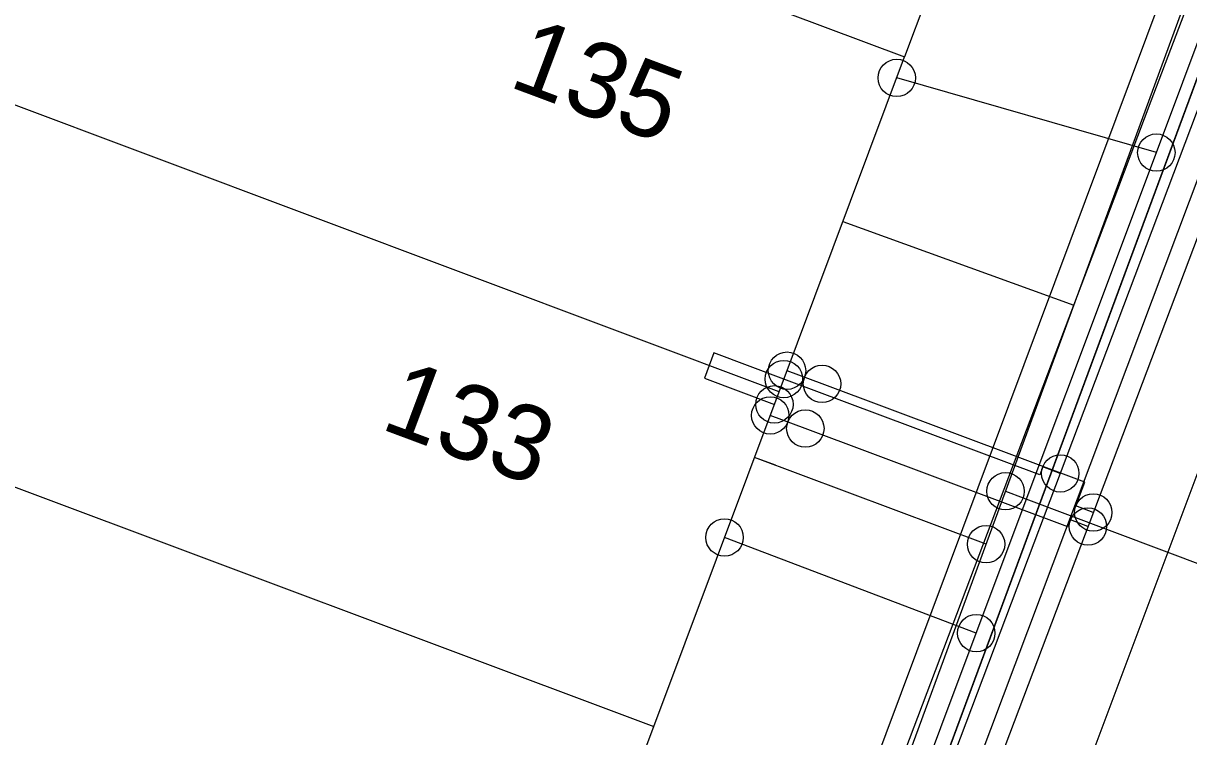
# Model space of a CAD drawing. Extents: x 192672 to 192910, y 446344 to 446512.
# Drawn here: x 192741.13 to 192756.71, y 446445.79 to 446455.32 of the extents above; entities that cross this region are included whole.
import ezdxf

# ---------------------------------------------------------------- set-up
doc = ezdxf.new("R2010")
doc.units = 0
for name, color, linetype in [('B-OI-KL-()_MANTELBUIS_WATER-G', 7, 'Continuous'), ('B-OI-KL-()_PUNTVANLEVERING_WATER-S', 7, 'Continuous'), ('B-OI-KL-BUISLEIDING_OLIEGASCHEMICALIEN_GASLAGEDRUK-G', 7, 'Continuous'), ('B-OI-KL-DATA-G', 7, 'Continuous'), ('B-OI-KL-DATA_GTWP-S', 7, 'Continuous'), ('B-OI-KL-DATA_KABELBED-G', 7, 'Continuous'), ('B-OI-KL-DATA_MOF-S', 7, 'Continuous'), ('B-OI-KL-ET_LS-G', 7, 'Continuous'), ('B-OI-KL-ET_LS_DELIVERYPOINT-S', 7, 'Continuous'), ('B-OI-KL-ET_LS_MOF-S', 7, 'Continuous'), ('B-OI-KL-GAS_LD_AFTAKZADEL-S', 7, 'Continuous'), ('B-OI-KL-GAS_LD_DELIVERYPOINT-S', 7, 'Continuous'), ('B-OI-KL-GAS_LD_OVERGANGSSTUK-S', 7, 'Continuous'), ('B-OI-KL-WATER-G', 7, 'Continuous'), ('Default', 7, 'Continuous'), ('huisnummerreeks BGT', 7, 'Continuous'), ('kant open verharding', 7, 'Continuous'), ('kant verharding', 7, 'Continuous'), ('pand op maaiveld vlak', 7, 'Continuous')]:
    doc.layers.add(name, color=color, linetype=linetype)

# ---------------------------------------------------------------- blocks, each defined once
blk = doc.blocks.new('B-OI-KL-GAS_LD_AFTAKZADEL-S')
at = {"layer": 'Default'}
blk.add_circle((0, 0), 0.25, dxfattribs=at)
blk = doc.blocks.new('B-OI-KL-GAS_LD_DELIVERYPOINT-S')
at = {"layer": 'Default'}
blk.add_circle((0, 0), 0.25, dxfattribs=at)
blk = doc.blocks.new('B-OI-KL-GAS_LD_OVERGANGSSTUK-S')
at = {"layer": 'Default'}
blk.add_circle((0, 0), 0.25, dxfattribs=at)
blk = doc.blocks.new('B-OI-KL-ET_LS_DELIVERYPOINT-S')
at = {"layer": 'Default'}
blk.add_circle((0, 0), 0.25, dxfattribs=at)
blk = doc.blocks.new('B-OI-KL-ET_LS_MOF-S')
at = {"layer": 'Default'}
blk.add_circle((0, 0), 0.25, dxfattribs=at)
blk = doc.blocks.new('B-OI-KL-()_PUNTVANLEVERING_WATER-S')
at = {"layer": 'Default'}
blk.add_circle((0, 0), 0.25, dxfattribs=at)
blk = doc.blocks.new('B-OI-KL-DATA_GTWP-S')
at = {"layer": 'Default'}
blk.add_circle((0, 0), 0.25, dxfattribs=at)
blk = doc.blocks.new('B-OI-KL-DATA_MOF-S')
at = {"layer": 'Default'}
blk.add_circle((0, 0), 0.25, dxfattribs=at)

msp = doc.modelspace()

# ---------------------------------------------------------------- linework, layer by layer
at = {"layer": 'B-OI-KL-()_MANTELBUIS_WATER-G'}
msp.add_lwpolyline([(192751.185, 446449.416), (192750.904, 446449.521)], dxfattribs=at)
at = {"layer": 'B-OI-KL-BUISLEIDING_OLIEGASCHEMICALIEN_GASLAGEDRUK-G'}
for points in [[(192770.261, 446499.113), (192771.393, 446496.803), (192772.556, 446494.554), (192770.877, 446489.886), (192758.67, 446457.345), (192745.084, 446421.436), (192742.217, 446413.618)], [(192751.806, 446450.505), (192751.338, 446450.681)], [(192755.432, 446448.786), (192755.198, 446448.874), (192755.318, 446449.189), (192751.806, 446450.505)], [(192751.583, 446449.908), (192751.114, 446450.083)], [(192755.361, 446448.598), (192755.128, 446448.687), (192755.092, 446448.593), (192751.583, 446449.908)]]:
    msp.add_lwpolyline(points, dxfattribs=at)
at = {"layer": 'B-OI-KL-DATA-G'}
for points in [[(192745.236, 446436.264), (192745.276, 446436.371), (192749.491, 446434.791), (192749.794, 446435.599), (192768.74, 446486.807), (192770.369, 446486.306), (192778.924, 446483.081), (192784.343, 446497.176), (192794.941, 446502.078), (192811.396, 446509.756)], [(192757.844, 446425.655), (192756.715, 446426.08), (192759.12, 446432.478), (192750.822, 446435.215), (192749.794, 446435.599), (192768.74, 446486.807), (192770.369, 446486.306), (192778.924, 446483.081), (192784.343, 446497.176), (192794.941, 446502.078), (192811.396, 446509.756)], [(192757.844, 446425.655), (192756.715, 446426.08), (192759.12, 446432.478), (192750.822, 446435.215), (192749.794, 446435.599), (192768.74, 446486.807), (192770.369, 446486.306), (192778.924, 446483.081), (192784.343, 446497.176), (192794.941, 446502.078), (192811.396, 446509.756)], [(192757.844, 446425.655), (192756.715, 446426.08), (192759.12, 446432.478), (192750.822, 446435.215), (192749.794, 446435.599), (192768.74, 446486.807), (192770.369, 446486.306), (192778.924, 446483.081), (192784.343, 446497.176), (192794.941, 446502.078), (192811.396, 446509.756)], [(192757.844, 446425.655), (192756.715, 446426.08), (192759.12, 446432.478), (192750.822, 446435.215), (192749.794, 446435.599), (192768.74, 446486.807), (192770.369, 446486.306), (192778.924, 446483.081), (192784.343, 446497.176), (192794.941, 446502.078), (192811.396, 446509.756)], [(192757.844, 446425.655), (192756.715, 446426.08), (192759.12, 446432.478), (192750.822, 446435.215), (192749.794, 446435.599), (192768.74, 446486.807), (192770.369, 446486.306), (192778.924, 446483.081), (192784.343, 446497.176), (192794.941, 446502.078), (192811.396, 446509.756)], [(192757.844, 446425.655), (192756.715, 446426.08), (192759.12, 446432.478), (192750.822, 446435.215), (192749.794, 446435.599), (192768.74, 446486.807), (192770.369, 446486.306), (192778.924, 446483.081), (192784.343, 446497.176), (192794.941, 446502.078), (192811.396, 446509.756)], [(192757.844, 446425.655), (192756.715, 446426.08), (192759.12, 446432.478), (192750.822, 446435.215), (192749.794, 446435.599), (192768.74, 446486.807), (192770.369, 446486.306), (192778.924, 446483.081), (192784.343, 446497.176), (192794.941, 446502.078), (192811.396, 446509.756)], [(192768.74, 446486.807), (192749.794, 446435.599), (192742.072, 446415.039), (192739.06, 446406.841), (192720.2, 446413.77), (192719.012, 446414.118), (192696.077, 446422.823), (192683.193, 446427.673), (192678.122, 446429.261), (192675.743, 446430.156)], [(192768.74, 446486.807), (192749.794, 446435.599), (192742.072, 446415.039), (192739.06, 446406.841), (192738.917, 446406.249), (192738.75, 446405.758), (192738.438, 446405.088), (192738.002, 446404.406), (192737.543, 446403.858), (192737.067, 446403.408), (192736.56, 446403.025), (192736.06, 446402.723), (192733.684, 446396.245), (192734.518, 446394.712), (192730.316, 446383.423), (192727.316, 446375.697), (192722.899, 446364.033), (192722.458, 446362.715), (192718.077, 446351.086), (192716.68, 446347.404), (192715.968, 446345.556)], [(192768.74, 446486.807), (192749.794, 446435.599), (192742.072, 446415.039), (192739.06, 446406.841), (192738.917, 446406.249), (192738.75, 446405.758), (192738.438, 446405.088), (192738.002, 446404.406), (192737.543, 446403.858), (192737.067, 446403.408), (192736.56, 446403.025), (192736.06, 446402.723), (192733.684, 446396.245), (192734.518, 446394.712), (192730.316, 446383.423), (192727.316, 446375.697), (192722.899, 446364.033), (192722.458, 446362.715), (192718.077, 446351.086), (192716.68, 446347.404), (192715.968, 446345.556)], [(192768.74, 446486.807), (192749.794, 446435.599), (192742.072, 446415.039), (192739.06, 446406.841), (192738.917, 446406.249), (192738.75, 446405.758), (192738.438, 446405.088), (192738.002, 446404.406), (192737.543, 446403.858), (192737.067, 446403.408), (192736.56, 446403.025), (192736.06, 446402.723), (192733.684, 446396.245), (192734.518, 446394.712), (192730.316, 446383.423), (192727.316, 446375.697), (192722.899, 446364.033), (192722.458, 446362.715), (192718.077, 446351.086), (192716.68, 446347.404), (192715.968, 446345.556)], [(192768.74, 446486.807), (192749.794, 446435.599), (192742.072, 446415.039), (192739.06, 446406.841), (192738.917, 446406.249), (192738.75, 446405.758), (192738.438, 446405.088), (192738.002, 446404.406), (192737.543, 446403.858), (192737.067, 446403.408), (192736.56, 446403.025), (192736.06, 446402.723), (192733.684, 446396.245), (192734.518, 446394.712), (192730.316, 446383.423), (192727.316, 446375.697), (192722.899, 446364.033), (192722.458, 446362.715), (192718.077, 446351.086), (192716.68, 446347.404), (192715.968, 446345.556)], [(192768.74, 446486.807), (192749.794, 446435.599), (192742.072, 446415.039), (192739.06, 446406.841), (192738.917, 446406.249), (192738.75, 446405.758), (192738.438, 446405.088), (192738.002, 446404.406), (192737.543, 446403.858), (192737.067, 446403.408), (192736.56, 446403.025), (192736.06, 446402.723), (192733.684, 446396.245), (192734.518, 446394.712), (192730.316, 446383.423), (192727.316, 446375.697), (192722.899, 446364.033), (192722.458, 446362.715), (192718.077, 446351.086), (192716.68, 446347.404), (192715.968, 446345.556)], [(192768.74, 446486.807), (192749.794, 446435.599), (192742.072, 446415.039), (192739.06, 446406.841), (192738.917, 446406.249), (192738.75, 446405.758), (192738.438, 446405.088), (192738.002, 446404.406), (192737.543, 446403.858), (192737.067, 446403.408), (192736.56, 446403.025), (192736.06, 446402.723), (192733.684, 446396.245), (192734.518, 446394.712), (192730.316, 446383.423), (192727.316, 446375.697), (192722.899, 446364.033), (192722.458, 446362.715), (192718.077, 446351.086), (192716.68, 446347.404), (192715.968, 446345.556)], [(192768.74, 446486.807), (192749.794, 446435.599), (192742.072, 446415.039), (192739.06, 446406.841), (192738.917, 446406.249), (192738.75, 446405.758), (192738.438, 446405.088), (192738.002, 446404.406), (192737.543, 446403.858), (192737.067, 446403.408), (192736.56, 446403.025), (192736.06, 446402.723), (192733.684, 446396.245), (192734.518, 446394.712), (192730.316, 446383.423), (192727.316, 446375.697), (192722.899, 446364.033), (192722.458, 446362.715), (192718.077, 446351.086), (192716.68, 446347.404), (192715.968, 446345.556)], [(192768.74, 446486.807), (192749.794, 446435.599), (192742.072, 446415.039), (192739.06, 446406.841), (192738.917, 446406.249), (192738.75, 446405.758), (192738.438, 446405.088), (192738.002, 446404.406), (192737.543, 446403.858), (192737.067, 446403.408), (192736.56, 446403.025), (192736.06, 446402.723), (192733.684, 446396.245), (192734.518, 446394.712), (192730.316, 446383.423), (192727.316, 446375.697), (192722.899, 446364.033), (192722.458, 446362.715), (192718.077, 446351.086), (192716.68, 446347.404), (192715.968, 446345.556)], [(192768.74, 446486.807), (192749.794, 446435.599), (192742.072, 446415.039), (192739.06, 446406.841), (192738.917, 446406.249), (192738.75, 446405.758), (192738.438, 446405.088), (192738.002, 446404.406), (192737.543, 446403.858), (192737.067, 446403.408), (192736.56, 446403.025), (192736.06, 446402.723), (192733.684, 446396.245), (192734.518, 446394.712), (192730.316, 446383.423), (192727.316, 446375.697), (192722.899, 446364.033), (192722.458, 446362.715), (192718.077, 446351.086), (192716.68, 446347.404), (192715.968, 446345.556)], [(192768.74, 446486.807), (192749.794, 446435.599), (192742.072, 446415.039), (192739.06, 446406.841), (192738.917, 446406.249), (192738.75, 446405.758), (192738.438, 446405.088), (192738.002, 446404.406), (192737.543, 446403.858), (192737.067, 446403.408), (192736.56, 446403.025), (192736.06, 446402.723), (192733.684, 446396.245), (192734.518, 446394.712), (192730.316, 446383.423), (192727.316, 446375.697), (192722.899, 446364.033), (192722.458, 446362.715), (192718.077, 446351.086), (192716.68, 446347.404), (192715.968, 446345.556)], [(192768.74, 446486.807), (192749.794, 446435.599), (192742.072, 446415.039), (192739.06, 446406.841), (192738.917, 446406.249), (192738.75, 446405.758), (192738.438, 446405.088), (192738.002, 446404.406), (192737.543, 446403.858), (192737.067, 446403.408), (192736.56, 446403.025), (192736.06, 446402.723), (192733.684, 446396.245), (192734.518, 446394.712), (192730.316, 446383.423), (192727.316, 446375.697), (192722.899, 446364.033), (192722.458, 446362.715), (192718.077, 446351.086), (192716.68, 446347.404), (192715.968, 446345.556)], [(192768.74, 446486.807), (192749.794, 446435.599), (192742.072, 446415.039), (192739.06, 446406.841), (192738.917, 446406.249), (192738.75, 446405.758), (192738.438, 446405.088), (192738.002, 446404.406), (192737.543, 446403.858), (192737.067, 446403.408), (192736.56, 446403.025), (192736.06, 446402.723), (192733.684, 446396.245), (192734.518, 446394.712), (192730.316, 446383.423), (192727.316, 446375.697), (192722.899, 446364.033), (192722.458, 446362.715), (192718.077, 446351.086), (192716.68, 446347.404), (192715.968, 446345.556)], [(192768.74, 446486.807), (192749.794, 446435.599), (192742.072, 446415.039), (192739.06, 446406.841), (192738.917, 446406.249), (192738.75, 446405.758), (192738.438, 446405.088), (192738.002, 446404.406), (192737.543, 446403.858), (192737.067, 446403.408), (192736.56, 446403.025), (192736.06, 446402.723), (192733.684, 446396.245), (192734.518, 446394.712), (192730.316, 446383.423), (192727.316, 446375.697), (192722.899, 446364.033), (192722.458, 446362.715), (192718.077, 446351.086), (192716.68, 446347.404), (192715.968, 446345.556)], [(192768.74, 446486.807), (192749.794, 446435.599), (192742.072, 446415.039), (192739.06, 446406.841), (192738.917, 446406.249), (192738.75, 446405.758), (192738.438, 446405.088), (192738.002, 446404.406), (192737.543, 446403.858), (192737.067, 446403.408), (192736.56, 446403.025), (192736.06, 446402.723), (192733.684, 446396.245), (192734.518, 446394.712), (192730.316, 446383.423), (192727.316, 446375.697), (192722.899, 446364.033), (192722.458, 446362.715), (192718.077, 446351.086), (192716.68, 446347.404), (192715.968, 446345.556)], [(192768.74, 446486.807), (192749.794, 446435.599), (192742.072, 446415.039), (192739.06, 446406.841), (192738.917, 446406.249), (192738.75, 446405.758), (192738.438, 446405.088), (192738.002, 446404.406), (192737.543, 446403.858), (192737.067, 446403.408), (192736.56, 446403.025), (192736.06, 446402.723), (192733.684, 446396.245), (192734.518, 446394.712), (192730.316, 446383.423), (192727.316, 446375.697), (192722.899, 446364.033), (192722.458, 446362.715), (192718.077, 446351.086), (192716.68, 446347.404), (192715.968, 446345.556)], [(192733.785, 446392.743), (192734.518, 446394.712), (192733.684, 446396.245), (192736.06, 446402.723), (192736.56, 446403.025), (192737.067, 446403.408), (192737.543, 446403.858), (192738.002, 446404.406), (192738.438, 446405.088), (192738.75, 446405.758), (192738.917, 446406.249), (192739.06, 446406.841), (192742.072, 446415.039), (192749.794, 446435.599), (192768.74, 446486.807)], [(192768.74, 446486.807), (192749.794, 446435.599), (192749.491, 446434.791), (192745.276, 446436.371), (192745.236, 446436.264)], [(192757.844, 446425.655), (192756.715, 446426.08), (192759.12, 446432.478), (192750.822, 446435.215), (192749.794, 446435.599), (192768.74, 446486.807)], [(192745.236, 446436.264), (192745.276, 446436.371), (192749.491, 446434.791), (192749.794, 446435.599), (192760.694, 446465.06)], [(192756.206, 446454.286), (192759.02, 446461.686)], [(192745.236, 446436.264), (192745.276, 446436.371), (192749.491, 446434.791), (192749.794, 446435.599), (192759.161, 446460.917)], [(192745.236, 446436.264), (192745.276, 446436.371), (192749.491, 446434.791), (192749.794, 446435.599), (192757.561, 446456.593)], [(192755.174, 446451.556), (192755.76, 446453.105), (192756.206, 446454.286)], [(192752.086, 446452.675), (192755.174, 446451.556)], [(192745.236, 446436.264), (192745.276, 446436.371), (192749.491, 446434.791), (192749.794, 446435.599), (192755.845, 446451.955)], [(192752.802, 446445.295), (192755.174, 446451.556)], [(192745.236, 446436.264), (192745.276, 446436.371), (192749.491, 446434.791), (192749.794, 446435.599), (192754.15, 446447.374)]]:
    msp.add_lwpolyline(points, dxfattribs=at)
at = {"layer": 'B-OI-KL-DATA_KABELBED-G'}
for points in [[(192741.713, 446414.036), (192744.844, 446423.02), (192745.937, 446425.921), (192747.211, 446429.306), (192749.226, 446434.655), (192749.571, 446435.71), (192751.005, 446439.535), (192753.868, 446447.173), (192756.275, 446453.596), (192757.334, 446456.42), (192758.244, 446458.849)], [(192755.845, 446451.955), (192757.561, 446456.593)], [(192756.275, 446453.596), (192752.805, 446454.594)], [(192754.15, 446447.374), (192755.845, 446451.955)], [(192753.868, 446447.173), (192750.503, 446448.452)], [(192752.241, 446442.214), (192754.15, 446447.374)]]:
    msp.add_lwpolyline(points, dxfattribs=at)
at = {"layer": 'B-OI-KL-ET_LS-G'}
for points in [[(192737.952, 446406.43), (192738.358, 446406.675), (192738.717, 446406.983), (192739.022, 446407.347), (192739.262, 446407.755), (192739.381, 446408.001), (192760.347, 446463.479), (192768.676, 446485.881)], [(192751.296, 446450.569), (192750.36, 446450.92), (192750.233, 446450.582), (192751.17, 446450.231)], [(192754.991, 446449.308), (192754.757, 446449.397), (192754.716, 446449.287), (192751.296, 446450.569)]]:
    msp.add_lwpolyline(points, dxfattribs=at)
at = {"layer": 'B-OI-KL-WATER-G'}
for points in [[(192741.742, 446414.91), (192745.233, 446424.477), (192759.645, 446463.744), (192768.2, 446486.375), (192771.087, 446494.09), (192771.168, 446494.386), (192771.221, 446494.601), (192771.269, 446494.816), (192771.346, 446495.222)], [(192753.999, 446448.362), (192750.904, 446449.521)], [(192754.259, 446449.069), (192754.494, 446448.983), (192767.404, 446444.129), (192768.121, 446444.271)]]:
    msp.add_lwpolyline(points, dxfattribs=at)
at = {"layer": 'kant open verharding'}
msp.add_lwpolyline([(192759.131, 446463.938), (192758.744, 446462.881), (192758.998, 446462.784), (192748.571, 446434.902)], dxfattribs=at)
at = {"layer": 'kant verharding'}
for p, q in [((192751.413, 446438.852), (192759.133, 446459.368)), ((192760.585, 446459.343), (192752.554, 446437.93))]:
    msp.add_line(p, q, dxfattribs=at)
at = {"layer": 'pand op maaiveld vlak'}
for p, q in [((192754.588, 446459.35), (192752.91, 446454.875)), ((192741.693, 446459.079), (192752.91, 446454.875)), ((192751.233, 446450.4), (192752.91, 446454.875)), ((192751.233, 446450.4), (192740.015, 446454.605)), ((192749.556, 446445.924), (192751.233, 446450.4)), ((192738.338, 446450.129), (192749.556, 446445.924)), ((192747.878, 446441.449), (192749.556, 446445.924))]:
    msp.add_line(p, q, dxfattribs=at)

# ---------------------------------------------------------------- block references
at = {"layer": 'B-OI-KL-()_PUNTVANLEVERING_WATER-S'}
for p in [(192754.259, 446449.069), (192753.999, 446448.362)]:
    msp.add_blockref('B-OI-KL-()_PUNTVANLEVERING_WATER-S', p, dxfattribs=at)
at = {"layer": 'B-OI-KL-DATA_GTWP-S'}
for p in [(192752.805, 446454.594), (192756.275, 446453.596), (192750.503, 446448.452), (192753.868, 446447.173)]:
    msp.add_blockref('B-OI-KL-DATA_GTWP-S', p, dxfattribs=at)
at = {"layer": 'B-OI-KL-DATA_MOF-S'}
for p in [(192756.275, 446453.596), (192753.868, 446447.173)]:
    msp.add_blockref('B-OI-KL-DATA_MOF-S', p, dxfattribs=at)
at = {"layer": 'B-OI-KL-ET_LS_DELIVERYPOINT-S'}
for p in [(192751.296, 446450.569), (192751.17, 446450.231)]:
    msp.add_blockref('B-OI-KL-ET_LS_DELIVERYPOINT-S', p, dxfattribs=at)
at = {"layer": 'B-OI-KL-ET_LS_MOF-S'}
msp.add_blockref('B-OI-KL-ET_LS_MOF-S', (192754.991, 446449.308), dxfattribs=at)
at = {"layer": 'B-OI-KL-GAS_LD_AFTAKZADEL-S'}
for p in [(192755.432, 446448.786), (192755.361, 446448.598)]:
    msp.add_blockref('B-OI-KL-GAS_LD_AFTAKZADEL-S', p, dxfattribs=at)
at = {"layer": 'B-OI-KL-GAS_LD_DELIVERYPOINT-S'}
for p in [(192751.338, 446450.681), (192751.114, 446450.083)]:
    msp.add_blockref('B-OI-KL-GAS_LD_DELIVERYPOINT-S', p, dxfattribs=at)
at = {"layer": 'B-OI-KL-GAS_LD_OVERGANGSSTUK-S'}
for p in [(192751.806, 446450.505), (192751.583, 446449.908)]:
    msp.add_blockref('B-OI-KL-GAS_LD_OVERGANGSSTUK-S', p, dxfattribs=at)

# ---------------------------------------------------------------- texts
at = {"layer": 'huisnummerreeks BGT'}
for s, p in [('135', (192747.597, 446454.487)), ('133', (192745.883, 446449.913))]:
    msp.add_text(s, height=1, rotation=339.5, dxfattribs=at).set_placement(p)

doc.saveas('drawing.dxf')
